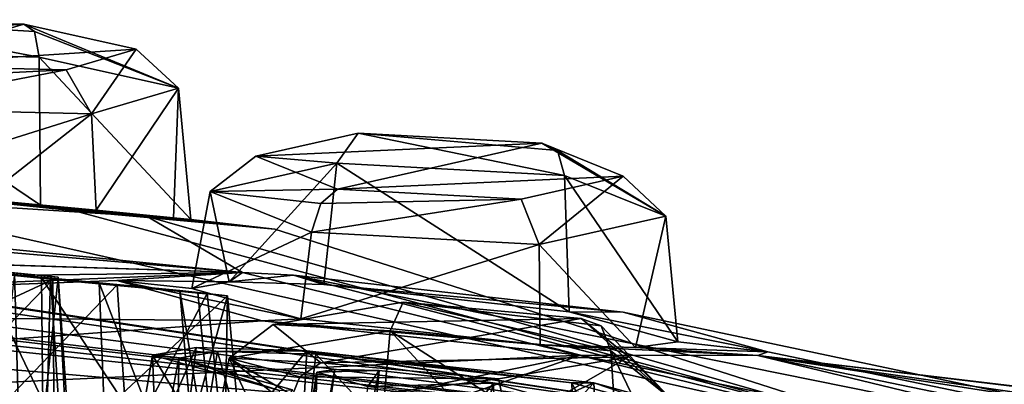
# Model space of a CAD drawing. Header units: metres. Extents: x -204 to 106, y -88 to 116.
# Tile 264 of 322: x -133.1 to -126.48, y -7.43 to -4.97. Entities that reach past the tile are written whole.
import ezdxf

# ---------------------------------------------------------------- set-up
doc = ezdxf.new("R2010")
doc.units = ezdxf.units.M
doc.layers.add('solid_20472013_1', color=7, linetype='CONTINUOUS')

msp = doc.modelspace()

# ---------------------------------------------------------------- linework, layer by layer
at = {"layer": 'solid_20472013_1'}
for points in [[(-133.073441, -5.002453, 257.669342), (-134.771622, -5.111794, 256.360779), (-134.300079, -4.972608, 257.499329)], [(-133.073441, -5.002453, 257.669342), (-134.015793, -5.280605, 255.393997), (-134.771622, -5.111794, 256.360779)], [(-134.300079, -4.972608, 257.499329), (-134.49292, -5.187647, 257.766785), (-132.971664, -5.224612, 257.977936)], [(-133.001785, -5.053169, 257.86026), (-134.300079, -4.972608, 257.499329), (-132.971664, -5.224612, 257.977936)], [(-133.001785, -5.053169, 257.86026), (-133.073441, -5.002453, 257.669342), (-134.300079, -4.972608, 257.499329)], [(-132.317612, -5.171264, 256.702576), (-134.015793, -5.280605, 255.393997), (-133.073441, -5.002453, 257.669342)], [(-133.001785, -5.053169, 257.86026), (-132.034546, -5.433995, 256.778717), (-133.073441, -5.002453, 257.669342)], [(-132.317612, -5.171264, 256.702576), (-133.073441, -5.002453, 257.669342), (-132.034546, -5.433995, 256.778717)], [(-133.001785, -5.053169, 257.86026), (-132.971664, -5.224612, 257.977936), (-132.034546, -5.433995, 256.778717)], [(-134.49292, -5.187647, 257.766785), (-134.593811, -6.053376, 257.999786), (-132.961304, -6.221932, 258.25238)], [(-134.49292, -5.187647, 257.766785), (-132.961304, -6.221932, 258.25238), (-132.971664, -5.224612, 257.977936)], [(-132.789139, -5.310451, 255.564011), (-134.015793, -5.280605, 255.393997), (-132.317612, -5.171264, 256.702576)], [(-132.971664, -5.224612, 257.977936), (-132.961304, -6.221932, 258.25238), (-131.951416, -6.318163, 256.937775)], [(-132.034546, -5.433995, 256.778717), (-132.971664, -5.224612, 257.977936), (-131.951416, -6.318163, 256.937775)], [(-132.789139, -5.310451, 255.564011), (-132.317612, -5.171264, 256.702576), (-132.618668, -5.606412, 255.368317)], [(-132.317612, -5.171264, 256.702576), (-132.034546, -5.433995, 256.778717), (-132.618668, -5.606412, 255.368317)], [(-132.789139, -5.310451, 255.564011), (-134.093811, -5.375498, 255.223526), (-134.015793, -5.280605, 255.393997)], [(-132.789139, -5.310451, 255.564011), (-132.618668, -5.606412, 255.368317), (-134.139938, -5.569447, 255.157135)], [(-132.789139, -5.310451, 255.564011), (-134.139938, -5.569447, 255.157135), (-134.093811, -5.375498, 255.223526)], [(-148.898514, -5.418396, 261.860382), (-150, -5.427541, 262.161438), (-126.693787, -7.88248, 267.241241)], [(-150, -5.880678, 267.719604), (-126.693787, -7.88248, 267.241241), (-150, -5.427541, 262.161438)], [(-148.087555, -5.395603, 261.02655), (-148.898514, -5.418396, 261.860382), (-126.693787, -7.88248, 267.241241)], [(-147.805923, -5.370269, 259.883392), (-148.087555, -5.395603, 261.02655), (-126.693787, -7.88248, 267.241241)], [(-144.74295, -5.536819, 253.069672), (-147.805923, -5.370269, 259.883392), (-126.693787, -7.88248, 267.241241)], [(-132.618668, -5.606412, 255.368317), (-132.034546, -5.433995, 256.778717), (-132.587128, -6.255438, 255.390381)], [(-132.034546, -5.433995, 256.778717), (-132.067459, -6.305256, 256.070221), (-132.587128, -6.255438, 255.390381)], [(-132.034546, -5.433995, 256.778717), (-131.951416, -6.318163, 256.937775), (-132.067459, -6.305256, 256.070221)], [(-142.641037, -5.57774, 253.82605), (-144.74295, -5.536819, 253.069672), (-126.693787, -7.88248, 267.241241)], [(-140.975723, -5.718186, 252.341034), (-142.641037, -5.57774, 253.82605), (-126.693787, -7.88248, 267.241241)], [(-134.139938, -5.569447, 255.157135), (-132.618668, -5.606412, 255.368317), (-134.191025, -6.100221, 255.162338)], [(-132.618668, -5.606412, 255.368317), (-133.354553, -6.182233, 255.063049), (-134.191025, -6.100221, 255.162338)], [(-132.618668, -5.606412, 255.368317), (-132.587128, -6.255438, 255.390381), (-133.354553, -6.182233, 255.063049)], [(-141.448898, -5.825365, 250.152084), (-140.887161, -5.743087, 251.942902), (-131.602875, -6.673385, 248.212631)], [(-140.975723, -5.718186, 252.341034), (-126.693787, -7.88248, 267.241241), (-140.887161, -5.743087, 251.942902)], [(-134.916565, -6.029526, 258.486572), (-140.887161, -5.743087, 251.942902), (-126.693787, -7.88248, 267.241241)], [(-132.243973, -6.297053, 254.995697), (-131.602875, -6.673385, 248.212631), (-140.887161, -5.743087, 251.942902)], [(-134.377533, -6.09205, 254.696243), (-132.243973, -6.297053, 254.995697), (-140.887161, -5.743087, 251.942902)], [(-130.825912, -5.737041, 247.302002), (-131.512787, -5.891324, 246.280991), (-130.969315, -5.937884, 247.608673)], [(-130.825912, -5.737041, 247.302002), (-129.590912, -5.804223, 247.233337), (-131.512787, -5.891324, 246.280991)], [(-130.825912, -5.737041, 247.302002), (-130.969315, -5.937884, 247.608673), (-129.437622, -6.021146, 247.523849)], [(-130.825912, -5.737041, 247.302002), (-129.437622, -6.021146, 247.523849), (-129.485107, -5.852081, 247.408463)], [(-130.825912, -5.737041, 247.302002), (-129.485107, -5.852081, 247.408463), (-129.590912, -5.804223, 247.233337)], [(-140.676514, -6.381526, 244.331055), (-141.448898, -5.825365, 250.152084), (-131.602875, -6.673385, 248.212631)], [(-131.512787, -5.891324, 246.280991), (-129.590912, -5.804223, 247.233337), (-130.963608, -6.112545, 245.192932)], [(-130.963608, -6.112545, 245.192932), (-129.590912, -5.804223, 247.233337), (-129.041733, -6.025445, 246.145279)], [(-129.590912, -5.804223, 247.233337), (-129.485107, -5.852081, 247.408463), (-128.756821, -6.295527, 246.17424)], [(-129.041733, -6.025445, 246.145279), (-129.590912, -5.804223, 247.233337), (-128.756821, -6.295527, 246.17424)], [(-150, -5.880678, 267.719604), (-150, -6.62049, 272.302795), (-126.693787, -7.88248, 267.241241)], [(-131.512787, -5.891324, 246.280991), (-131.820206, -6.129002, 246.343887), (-130.969315, -5.937884, 247.608673)], [(-131.512787, -5.891324, 246.280991), (-130.963608, -6.112545, 245.192932), (-131.820206, -6.129002, 246.343887)], [(-129.485107, -5.852081, 247.408463), (-129.437622, -6.021146, 247.523849), (-128.756821, -6.295527, 246.17424)], [(-130.969315, -5.937884, 247.608673), (-131.820206, -6.129002, 246.343887), (-131.692062, -6.737386, 247.272537)], [(-130.969315, -5.937884, 247.608673), (-131.692062, -6.737386, 247.272537), (-131.0569, -6.754735, 247.866989)], [(-130.969315, -5.937884, 247.608673), (-131.0569, -6.754735, 247.866989), (-129.40509, -6.938551, 247.80278)], [(-129.437622, -6.021146, 247.523849), (-130.969315, -5.937884, 247.608673), (-129.40509, -6.938551, 247.80278)], [(-130.963608, -6.112545, 245.192932), (-129.041733, -6.025445, 246.145279), (-129.728607, -6.179728, 245.124268)], [(-129.728607, -6.179728, 245.124268), (-129.041733, -6.025445, 246.145279), (-129.607712, -6.486645, 244.90947)], [(-129.041733, -6.025445, 246.145279), (-128.756821, -6.295527, 246.17424), (-129.607712, -6.486645, 244.90947)], [(-128.674316, -7.139873, 246.322281), (-129.437622, -6.021146, 247.523849), (-129.40509, -6.938551, 247.80278)], [(-128.756821, -6.295527, 246.17424), (-129.437622, -6.021146, 247.523849), (-128.674316, -7.139873, 246.322281)], [(-134.916565, -6.029526, 258.486572), (-132.733261, -6.258437, 258.828888), (-134.593811, -6.053376, 257.999786)], [(-134.916565, -6.029526, 258.486572), (-126.693787, -7.88248, 267.241241), (-132.733261, -6.258437, 258.828888)], [(-132.733261, -6.258437, 258.828888), (-132.961304, -6.221932, 258.25238), (-134.593811, -6.053376, 257.999786)], [(-134.377533, -6.09205, 254.696243), (-133.354553, -6.182233, 255.063049), (-132.243973, -6.297053, 254.995697)], [(-131.820206, -6.129002, 246.343887), (-131.943268, -6.781427, 246.461243), (-131.692062, -6.737386, 247.272537)], [(-131.820206, -6.129002, 246.343887), (-131.139404, -6.403383, 244.994293), (-131.943268, -6.781427, 246.461243)], [(-131.075821, -6.209372, 245.043991), (-131.820206, -6.129002, 246.343887), (-130.963608, -6.112545, 245.192932)], [(-131.075821, -6.209372, 245.043991), (-131.139404, -6.403383, 244.994293), (-131.820206, -6.129002, 246.343887)], [(-131.075821, -6.209372, 245.043991), (-130.963608, -6.112545, 245.192932), (-129.728607, -6.179728, 245.124268)], [(-132.243973, -6.297053, 254.995697), (-133.354553, -6.182233, 255.063049), (-132.587128, -6.255438, 255.390381)], [(-131.384811, -6.383419, 257.064331), (-131.951416, -6.318163, 256.937775), (-132.961304, -6.221932, 258.25238)], [(-131.384811, -6.383419, 257.064331), (-132.961304, -6.221932, 258.25238), (-132.733261, -6.258437, 258.828888)], [(-129.728607, -6.179728, 245.124268), (-129.607712, -6.486645, 244.90947), (-131.139404, -6.403383, 244.994293)], [(-131.075821, -6.209372, 245.043991), (-129.728607, -6.179728, 245.124268), (-131.139404, -6.403383, 244.994293)], [(-131.384811, -6.383419, 257.064331), (-132.733261, -6.258437, 258.828888), (-126.693787, -7.88248, 267.241241)], [(-132.243973, -6.297053, 254.995697), (-132.587128, -6.255438, 255.390381), (-132.067459, -6.305256, 256.070221)], [(-132.243973, -6.297053, 254.995697), (-132.067459, -6.305256, 256.070221), (-131.384811, -6.383419, 257.064331)], [(-132.243973, -6.297053, 254.995697), (-126.693787, -7.88248, 267.241241), (-131.602875, -6.673385, 248.212631)], [(-132.243973, -6.297053, 254.995697), (-131.384811, -6.383419, 257.064331), (-126.693787, -7.88248, 267.241241)], [(-131.384811, -6.383419, 257.064331), (-132.067459, -6.305256, 256.070221), (-131.951416, -6.318163, 256.937775)], [(-129.607712, -6.486645, 244.90947), (-128.756821, -6.295527, 246.17424), (-128.960266, -7.178975, 245.501419)], [(-128.756821, -6.295527, 246.17424), (-128.674316, -7.139873, 246.322281), (-128.960266, -7.178975, 245.501419)], [(-140.676514, -6.381526, 244.331055), (-131.602875, -6.673385, 248.212631), (-138.441986, -6.459718, 244.675079)], [(-131.139404, -6.403383, 244.994293), (-131.209976, -6.984913, 245.030426), (-131.943268, -6.781427, 246.461243)], [(-129.607712, -6.486645, 244.90947), (-131.209976, -6.984913, 245.030426), (-131.139404, -6.403383, 244.994293)], [(-137.084274, -6.74184, 242.884369), (-138.441986, -6.459718, 244.675079), (-131.602875, -6.673385, 248.212631)], [(-129.607712, -6.486645, 244.90947), (-129.601242, -7.160009, 244.942841), (-131.209976, -6.984913, 245.030426)], [(-129.607712, -6.486645, 244.90947), (-128.960266, -7.178975, 245.501419), (-129.601242, -7.160009, 244.942841)], [(-134.782043, -6.523647, 258.283417), (-132.879822, -6.722062, 258.579834), (-134.898392, -7.658001, 258.600403)], [(-134.657471, -6.533342, 258.122925), (-134.884872, -8.243611, 258.561218), (-132.938156, -8.449782, 258.865448)], [(-132.956238, -6.709982, 258.386688), (-132.879822, -6.722062, 258.579834), (-134.782043, -6.523647, 258.283417)], [(-134.657471, -6.533342, 258.122925), (-132.956238, -6.709982, 258.386688), (-134.782043, -6.523647, 258.283417)], [(-134.657471, -6.533342, 258.122925), (-132.938156, -8.449782, 258.865448), (-132.956238, -6.709982, 258.386688)], [(-150, -6.62049, 272.302795), (-150, -6.976688, 272.684235), (-126.572754, -8.245232, 267.596375)], [(-126.693787, -7.88248, 267.241241), (-150, -6.62049, 272.302795), (-126.572754, -8.245232, 267.596375)], [(-137.990646, -6.939767, 240.845139), (-131.602875, -6.673385, 248.212631), (-132.44957, -6.727533, 246.530914)], [(-137.990646, -6.939767, 240.845139), (-137.084274, -6.74184, 242.884369), (-131.602875, -6.673385, 248.212631)], [(-133.365707, -6.666, 255.06366), (-132.49852, -8.475408, 255.450943), (-134.401703, -8.288694, 255.183807)], [(-133.136536, -6.676956, 256.138824), (-133.620453, -11.061754, 256.101898), (-133.008591, -11.152113, 256.370239)], [(-133.500061, -6.641332, 255.982056), (-132.84317, -6.706221, 256.865631), (-133.316483, -6.659916, 257.477875)], [(-133.500061, -6.641332, 255.982056), (-133.136536, -6.676956, 256.138824), (-132.84317, -6.706221, 256.865631)], [(-133.365707, -6.666, 255.06366), (-132.566971, -6.742495, 255.404205), (-132.49852, -8.475408, 255.450943)], [(-133.365707, -6.666, 255.06366), (-133.337463, -6.672265, 254.867508), (-132.566971, -6.742495, 255.404205)], [(-133.358261, -7.708148, 254.869247), (-132.447372, -6.7571, 255.24614), (-133.337463, -6.672265, 254.867508)], [(-132.566971, -6.742495, 255.404205), (-133.337463, -6.672265, 254.867508), (-132.447372, -6.7571, 255.24614)], [(-132.84317, -6.706221, 256.865631), (-133.316483, -11.262659, 258.625458), (-133.316483, -6.659916, 257.477875)], [(-133.136536, -6.676956, 256.138824), (-133.008591, -11.152113, 256.370239), (-132.894379, -6.700765, 256.460815)], [(-133.136536, -6.676956, 256.138824), (-132.894379, -6.700765, 256.460815), (-132.84317, -6.706221, 256.865631)], [(-131.602875, -6.673385, 248.212631), (-131.692062, -6.737386, 247.272537), (-132.44957, -6.727533, 246.530914)], [(-131.261185, -6.691552, 248.439255), (-131.692062, -6.737386, 247.272537), (-131.602875, -6.673385, 248.212631)], [(-131.261185, -6.691552, 248.439255), (-131.602875, -6.673385, 248.212631), (-126.693787, -7.88248, 267.241241)], [(-137.990646, -6.939767, 240.845139), (-132.44957, -6.727533, 246.530914), (-131.470444, -6.998772, 244.632126)], [(-134.898392, -7.658001, 258.600403), (-132.879822, -6.722062, 258.579834), (-133.914139, -7.794383, 259.031006)], [(-133.914139, -7.794383, 259.031006), (-132.879822, -6.722062, 258.579834), (-132.867432, -7.913932, 258.907806)], [(-132.84317, -6.706221, 256.865631), (-132.525879, -11.29171, 257.608154), (-133.316483, -11.262659, 258.625458)], [(-132.894379, -6.700765, 256.460815), (-133.008591, -11.152113, 256.370239), (-132.603745, -11.236359, 256.923126)], [(-132.956238, -6.709982, 258.386688), (-132.938156, -8.449782, 258.865448), (-131.735092, -8.559242, 257.295288)], [(-131.904037, -6.809257, 257.016296), (-132.956238, -6.709982, 258.386688), (-131.735092, -8.559242, 257.295288)], [(-131.904037, -6.809257, 257.016296), (-132.879822, -6.722062, 258.579834), (-132.956238, -6.709982, 258.386688)], [(-132.894379, -6.700765, 256.460815), (-132.603745, -11.236359, 256.923126), (-132.84317, -6.706221, 256.865631)], [(-132.867432, -7.913932, 258.907806), (-132.879822, -6.722062, 258.579834), (-131.704163, -6.832074, 257.046387)], [(-131.904037, -6.809257, 257.016296), (-131.704163, -6.832074, 257.046387), (-132.879822, -6.722062, 258.579834)], [(-132.84317, -6.706221, 256.865631), (-132.603745, -11.236359, 256.923126), (-132.525879, -11.29171, 257.608154)], [(-132.566971, -6.742495, 255.404205), (-131.876419, -8.538814, 256.259186), (-132.49852, -8.475408, 255.450943)], [(-132.566971, -6.742495, 255.404205), (-132.025452, -6.794978, 256.111938), (-131.876419, -8.538814, 256.259186)], [(-132.566971, -6.742495, 255.404205), (-132.447372, -6.7571, 255.24614), (-132.025452, -6.794978, 256.111938)], [(-132.44957, -6.727533, 246.530914), (-131.692062, -6.737386, 247.272537), (-131.943268, -6.781427, 246.461243)], [(-132.44957, -6.727533, 246.530914), (-131.943268, -6.781427, 246.461243), (-131.209976, -6.984913, 245.030426)], [(-132.44957, -6.727533, 246.530914), (-131.209976, -6.984913, 245.030426), (-131.470444, -6.998772, 244.632126)], [(-131.261185, -6.691552, 248.439255), (-131.0569, -6.754735, 247.866989), (-131.692062, -6.737386, 247.272537)], [(-129.043427, -6.94032, 248.361038), (-131.0569, -6.754735, 247.866989), (-131.261185, -6.691552, 248.439255)], [(-131.261185, -6.691552, 248.439255), (-126.693787, -7.88248, 267.241241), (-107.835114, -11.427622, 253.022446)], [(-129.043427, -6.94032, 248.361038), (-131.261185, -6.691552, 248.439255), (-107.835114, -11.427622, 253.022446)], [(-129.043427, -6.94032, 248.361038), (-129.40509, -6.938551, 247.80278), (-131.0569, -6.754735, 247.866989)], [(-133.358261, -7.708148, 254.869247), (-132.374802, -7.828555, 255.298752), (-132.447372, -6.7571, 255.24614)], [(-132.374802, -7.828555, 255.298752), (-131.841644, -6.815617, 256.034882), (-132.447372, -6.7571, 255.24614)], [(-132.025452, -6.794978, 256.111938), (-132.447372, -6.7571, 255.24614), (-131.841644, -6.815617, 256.034882)], [(-132.374802, -7.828555, 255.298752), (-131.725494, -7.930726, 256.180634), (-131.841644, -6.815617, 256.034882)], [(-132.025452, -6.794978, 256.111938), (-131.735092, -8.559242, 257.295288), (-131.876419, -8.538814, 256.259186)], [(-132.025452, -6.794978, 256.111938), (-131.904037, -6.809257, 257.016296), (-131.735092, -8.559242, 257.295288)], [(-132.025452, -6.794978, 256.111938), (-131.841644, -6.815617, 256.034882), (-131.704163, -6.832074, 257.046387)], [(-132.025452, -6.794978, 256.111938), (-131.704163, -6.832074, 257.046387), (-131.904037, -6.809257, 257.016296)], [(-131.725494, -7.930726, 256.180634), (-131.704163, -6.832074, 257.046387), (-131.841644, -6.815617, 256.034882)], [(-132.022324, -7.983957, 258.27066), (-132.867432, -7.913932, 258.907806), (-131.704163, -6.832074, 257.046387)], [(-131.598419, -7.98867, 257.273865), (-132.022324, -7.983957, 258.27066), (-131.704163, -6.832074, 257.046387)], [(-131.725494, -7.930726, 256.180634), (-131.598419, -7.98867, 257.273865), (-131.704163, -6.832074, 257.046387)], [(-130.521805, -6.874828, 237.659088), (-131.397537, -7.023713, 236.793655), (-130.608932, -7.065539, 237.992249)], [(-130.521805, -6.874828, 237.659088), (-129.325958, -6.984039, 237.355011), (-131.397537, -7.023713, 236.793655)], [(-130.521805, -6.874828, 237.659088), (-130.608932, -7.065539, 237.992249), (-129.125732, -7.200921, 237.615433)], [(-130.521805, -6.874828, 237.659088), (-129.125732, -7.200921, 237.615433), (-129.189697, -7.032373, 237.507492)], [(-130.521805, -6.874828, 237.659088), (-129.189697, -7.032373, 237.507492), (-129.325958, -6.984039, 237.355011)], [(-137.990646, -6.939767, 240.845139), (-131.470444, -6.998772, 244.632126), (-144.458572, -7.946245, 232.709473)], [(-128.069427, -7.207831, 246.365784), (-128.674316, -7.139873, 246.322281), (-129.40509, -6.938551, 247.80278)], [(-128.069427, -7.207831, 246.365784), (-129.40509, -6.938551, 247.80278), (-129.043427, -6.94032, 248.361038)], [(-128.069427, -7.207831, 246.365784), (-129.043427, -6.94032, 248.361038), (-107.835114, -11.427622, 253.022446)], [(-126.572754, -8.245232, 267.596375), (-150, -6.976688, 272.684235), (-147.144852, -8.037788, 272.90155)], [(-144.458572, -7.946245, 232.709473), (-131.470444, -6.998772, 244.632126), (-129.329681, -7.231524, 244.511932)], [(-131.470444, -6.998772, 244.632126), (-131.209976, -6.984913, 245.030426), (-129.601242, -7.160009, 244.942841)], [(-131.470444, -6.998772, 244.632126), (-129.601242, -7.160009, 244.942841), (-129.329681, -7.231524, 244.511932)], [(-131.397537, -7.023713, 236.793655), (-129.325958, -6.984039, 237.355011), (-131.076065, -7.281571, 235.625504)], [(-131.076065, -7.281571, 235.625504), (-129.325958, -6.984039, 237.355011), (-129.004471, -7.241898, 236.186859)], [(-129.325958, -6.984039, 237.355011), (-129.189697, -7.032373, 237.507492), (-128.727371, -7.520732, 236.166565)], [(-129.004471, -7.241898, 236.186859), (-129.325958, -6.984039, 237.355011), (-128.727371, -7.520732, 236.166565)], [(-131.397537, -7.023713, 236.793655), (-131.693771, -7.249969, 236.920181), (-130.608932, -7.065539, 237.992249)], [(-131.397537, -7.023713, 236.793655), (-131.076065, -7.281571, 235.625504), (-131.693771, -7.249969, 236.920181)], [(-130.608932, -7.065539, 237.992249), (-131.693771, -7.249969, 236.920181), (-130.680023, -7.845454, 238.267288)], [(-130.608932, -7.065539, 237.992249), (-130.680023, -7.845454, 238.267288), (-129.818008, -7.925581, 238.295837)], [(-130.608932, -7.065539, 237.992249), (-129.818008, -7.925581, 238.295837), (-129.070129, -8.059669, 237.886856)], [(-129.125732, -7.200921, 237.615433), (-130.608932, -7.065539, 237.992249), (-129.070129, -8.059669, 237.886856)], [(-129.189697, -7.032373, 237.507492), (-129.125732, -7.200921, 237.615433), (-128.727371, -7.520732, 236.166565)], [(-128.069427, -7.207831, 246.365784), (-128.960266, -7.178975, 245.501419), (-128.674316, -7.139873, 246.322281)], [(-132.382843, -8.258901, 246.861816), (-132.208008, -7.230652, 246.594452), (-131.916107, -7.179491, 247.545959)], [(-132.042099, -8.24206, 247.906403), (-132.382843, -8.258901, 246.861816), (-131.916107, -7.179491, 247.545959)], [(-131.770935, -7.20585, 247.394287), (-131.916107, -7.179491, 247.545959), (-132.208008, -7.230652, 246.594452)], [(-131.770935, -7.20585, 247.394287), (-132.208008, -7.230652, 246.594452), (-132.031799, -7.251356, 246.549347)], [(-131.770935, -7.20585, 247.394287), (-132.05246, -8.874376, 247.826874), (-131.297195, -8.897052, 248.539063)], [(-131.770935, -7.20585, 247.394287), (-132.031799, -7.251356, 246.549347), (-132.05246, -8.874376, 247.826874)], [(-132.042099, -8.24206, 247.906403), (-131.916107, -7.179491, 247.545959), (-131.171036, -7.200736, 248.248093)], [(-131.231766, -8.305582, 248.647446), (-132.042099, -8.24206, 247.906403), (-131.171036, -7.200736, 248.248093)], [(-131.770935, -7.20585, 247.394287), (-131.171036, -7.200736, 248.248093), (-131.916107, -7.179491, 247.545959)], [(-131.109436, -7.224389, 248.014404), (-131.171036, -7.200736, 248.248093), (-131.770935, -7.20585, 247.394287)], [(-131.109436, -7.224389, 248.014404), (-131.770935, -7.20585, 247.394287), (-131.297195, -8.897052, 248.539063)], [(-131.231766, -8.305582, 248.647446), (-131.171036, -7.200736, 248.248093), (-129.239197, -7.417149, 248.177979)], [(-129.388123, -7.416553, 247.948105), (-129.239197, -7.417149, 248.177979), (-131.171036, -7.200736, 248.248093)], [(-129.388123, -7.416553, 247.948105), (-131.171036, -7.200736, 248.248093), (-131.109436, -7.224389, 248.014404)], [(-128.138, -7.233694, 245.963562), (-129.601242, -7.160009, 244.942841), (-128.960266, -7.178975, 245.501419)], [(-129.329681, -7.231524, 244.511932), (-129.601242, -7.160009, 244.942841), (-128.138, -7.233694, 245.963562)], [(-128.640854, -8.210362, 237.153641), (-129.125732, -7.200921, 237.615433), (-129.070129, -8.059669, 237.886856)], [(-128.727371, -7.520732, 236.166565), (-129.125732, -7.200921, 237.615433), (-128.640854, -8.210362, 237.153641)], [(-128.069427, -7.207831, 246.365784), (-128.138, -7.233694, 245.963562), (-128.960266, -7.178975, 245.501419)], [(-128.069427, -7.207831, 246.365784), (-107.835114, -11.427622, 253.022446), (-128.138, -7.233694, 245.963562)], [(-150.108734, -7.281389, 269.54184), (-150.108414, -7.278678, 269.386566), (-127.784332, -8.492682, 264.517456)], [(-130.239746, -8.228341, 265.743805), (-150.108734, -7.281389, 269.54184), (-127.784332, -8.492682, 264.517456)], [(-149.922882, -7.405352, 269.974243), (-150.108734, -7.281389, 269.54184), (-130.239746, -8.228341, 265.743805)], [(-150.108414, -7.278678, 269.386566), (-150, -7.395489, 268.91806), (-127.906906, -8.607991, 264.054993)], [(-127.784332, -8.492682, 264.517456), (-150.108414, -7.278678, 269.386566), (-127.906906, -8.607991, 264.054993)], [(-132.357605, -7.85092, 237.189011), (-144.458572, -7.946245, 232.709473), (-129.329681, -7.231524, 244.511932)], [(-132.382843, -8.258901, 246.861816), (-132.16568, -8.348752, 245.806351), (-132.208008, -7.230652, 246.594452)], [(-130.828735, -7.752728, 238.831345), (-132.357605, -7.85092, 237.189011), (-129.329681, -7.231524, 244.511932)], [(-132.031799, -7.251356, 246.549347), (-132.347214, -8.925263, 246.861145), (-132.05246, -8.874376, 247.826874)], [(-132.031799, -7.251356, 246.549347), (-131.267975, -7.462867, 245.060135), (-132.347214, -8.925263, 246.861145)], [(-131.460358, -8.483163, 245.017792), (-131.353912, -7.467252, 244.928696), (-132.208008, -7.230652, 246.594452)], [(-132.031799, -7.251356, 246.549347), (-132.208008, -7.230652, 246.594452), (-131.353912, -7.467252, 244.928696)], [(-132.16568, -8.348752, 245.806351), (-131.460358, -8.483163, 245.017792), (-132.208008, -7.230652, 246.594452)], [(-132.031799, -7.251356, 246.549347), (-131.353912, -7.467252, 244.928696), (-131.267975, -7.462867, 245.060135)], [(-131.693771, -7.249969, 236.920181), (-131.817368, -7.915927, 237.065323), (-131.417038, -7.842766, 237.8069)], [(-131.693771, -7.249969, 236.920181), (-131.29541, -7.569781, 235.471313), (-131.817368, -7.915927, 237.065323)], [(-131.693771, -7.249969, 236.920181), (-131.417038, -7.842766, 237.8069), (-130.680023, -7.845454, 238.267288)], [(-131.217773, -7.377162, 235.503296), (-131.29541, -7.569781, 235.471313), (-131.693771, -7.249969, 236.920181)], [(-131.217773, -7.377162, 235.503296), (-131.693771, -7.249969, 236.920181), (-131.076065, -7.281571, 235.625504)], [(-131.109436, -7.224389, 248.014404), (-131.297195, -8.897052, 248.539063), (-129.327759, -9.118643, 248.465607)], [(-131.217773, -7.377162, 235.503296), (-131.076065, -7.281571, 235.625504), (-129.880219, -7.390782, 235.321426)], [(-129.388123, -7.416553, 247.948105), (-131.109436, -7.224389, 248.014404), (-129.327759, -9.118643, 248.465607)], [(-131.076065, -7.281571, 235.625504), (-129.004471, -7.241898, 236.186859), (-129.880219, -7.390782, 235.321426)], [(-130.828735, -7.752728, 238.831345), (-129.329681, -7.231524, 244.511932), (-121.038406, -8.951908, 239.068008)], [(-129.880219, -7.390782, 235.321426), (-129.004471, -7.241898, 236.186859), (-129.812195, -7.705163, 235.094513)], [(-129.004471, -7.241898, 236.186859), (-128.727371, -7.520732, 236.166565), (-129.812195, -7.705163, 235.094513)], [(-129.329681, -7.231524, 244.511932), (-128.138, -7.233694, 245.963562), (-121.038406, -8.951908, 239.068008)], [(-120.220558, -8.188093, 249.826614), (-128.138, -7.233694, 245.963562), (-107.835114, -11.427622, 253.022446)], [(-119.069733, -8.639939, 245.599243), (-121.038406, -8.951908, 239.068008), (-128.138, -7.233694, 245.963562)], [(-121.727196, -7.997042, 248.17775), (-121.133453, -8.232917, 246.109695), (-128.138, -7.233694, 245.963562)], [(-119.069733, -8.639939, 245.599243), (-128.138, -7.233694, 245.963562), (-121.133453, -8.232917, 246.109695)], [(-120.220558, -8.188093, 249.826614), (-121.727196, -7.997042, 248.17775), (-128.138, -7.233694, 245.963562)], [(-130.981781, -7.325902, 246.89679), (-131.594009, -11.689038, 247.993378), (-131.802368, -11.690923, 247.349442)], [(-130.981781, -7.325902, 246.89679), (-131.802368, -11.690923, 247.349442), (-131.103882, -7.345794, 246.515198)], [(-131.103882, -7.345794, 246.515198), (-131.802368, -11.690923, 247.349442), (-131.666763, -11.739996, 246.696259)], [(-131.103882, -7.345794, 246.515198), (-131.666763, -11.739996, 246.696259), (-131.228806, -11.820931, 246.207153)], [(-130.683563, -7.334376, 247.170731), (-131.594009, -11.689038, 247.993378), (-130.981781, -7.325902, 246.89679)], [(-130.683563, -7.334376, 247.170731), (-131.095383, -11.736183, 248.450729), (-131.594009, -11.689038, 247.993378)], [(-131.103882, -7.345794, 246.515198), (-131.228806, -11.820931, 246.207153), (-130.760193, -7.440876, 245.837875)], [(-130.683563, -7.334376, 247.170731), (-130.981781, -7.325902, 246.89679), (-131.103882, -7.345794, 246.515198)], [(-130.683563, -7.334376, 247.170731), (-131.103882, -7.345794, 246.515198), (-130.760193, -7.440876, 245.837875)], [(-130.683563, -7.334376, 247.170731), (-129.914001, -7.419624, 247.137741), (-131.095383, -11.736183, 248.450729)], [(-130.683563, -7.334376, 247.170731), (-130.760193, -7.440876, 245.837875), (-129.914001, -7.419624, 247.137741)], [(-150, -7.395489, 268.91806), (-150, -9.145832, 269.338287), (-130.412613, -10.088402, 265.557831)], [(-127.906906, -8.607991, 264.054993), (-150, -7.395489, 268.91806), (-130.412613, -10.088402, 265.557831)], [(-129.961914, -8.372388, 266.095673), (-149.922882, -7.405352, 269.974243), (-130.239746, -8.228341, 265.743805)], [(-149.922668, -7.616084, 270.181305), (-149.922882, -7.405352, 269.974243), (-129.961914, -8.372388, 266.095673)], [(-149.2043, -7.429247, 269.724548), (-129.503601, -8.492321, 265.819061), (-149.199799, -7.381069, 269.563507)], [(-149.198166, -7.36844, 269.485596), (-149.199799, -7.381069, 269.563507), (-129.611664, -8.390217, 265.515533)], [(-129.503601, -8.492321, 265.819061), (-129.611664, -8.390217, 265.515533), (-149.199799, -7.381069, 269.563507)], [(-149.198166, -7.36844, 269.485596), (-129.611664, -8.390217, 265.515533), (-149.197586, -7.377239, 269.404602)], [(-149.197586, -7.377239, 269.404602), (-128.542206, -8.504296, 264.884247), (-149.197586, -7.469844, 269.033203)], [(-129.611664, -8.390217, 265.515533), (-128.542206, -8.504296, 264.884247), (-149.197586, -7.377239, 269.404602)], [(-131.217773, -7.377162, 235.503296), (-129.880219, -7.390782, 235.321426), (-131.29541, -7.569781, 235.471313)], [(-129.880219, -7.390782, 235.321426), (-129.812195, -7.705163, 235.094513), (-131.29541, -7.569781, 235.471313)], [(-130.181976, -8.429328, 248.882813), (-131.231766, -8.305582, 248.647446), (-129.239197, -7.417149, 248.177979)], [(-129.177292, -8.575731, 248.562317), (-130.181976, -8.429328, 248.882813), (-129.239197, -7.417149, 248.177979)], [(-129.388123, -7.416553, 247.948105), (-129.327759, -9.118643, 248.465607), (-128.45871, -9.355885, 246.698776)], [(-128.627029, -7.62566, 246.404999), (-129.388123, -7.416553, 247.948105), (-128.45871, -9.355885, 246.698776)], [(-128.627029, -7.62566, 246.404999), (-129.239197, -7.417149, 248.177979), (-129.388123, -7.416553, 247.948105)], [(-128.388687, -7.650495, 246.444199), (-129.177292, -8.575731, 248.562317), (-129.239197, -7.417149, 248.177979)], [(-128.627029, -7.62566, 246.404999), (-128.388687, -7.650495, 246.444199), (-129.239197, -7.417149, 248.177979)], [(-129.914001, -7.419624, 247.137741), (-129.823547, -11.910892, 248.397064), (-131.095383, -11.736183, 248.450729)], [(-130.760193, -7.440876, 245.837875), (-129.999573, -7.524235, 245.800003), (-129.914001, -7.419624, 247.137741)], [(-129.999573, -7.524235, 245.800003), (-129.570908, -7.514253, 246.449127), (-129.914001, -7.419624, 247.137741)], [(-129.570908, -7.514253, 246.449127), (-129.823547, -11.910892, 248.397064), (-129.914001, -7.419624, 247.137741)]]:
    msp.add_3dface(points, dxfattribs=at)

doc.saveas('drawing.dxf')
